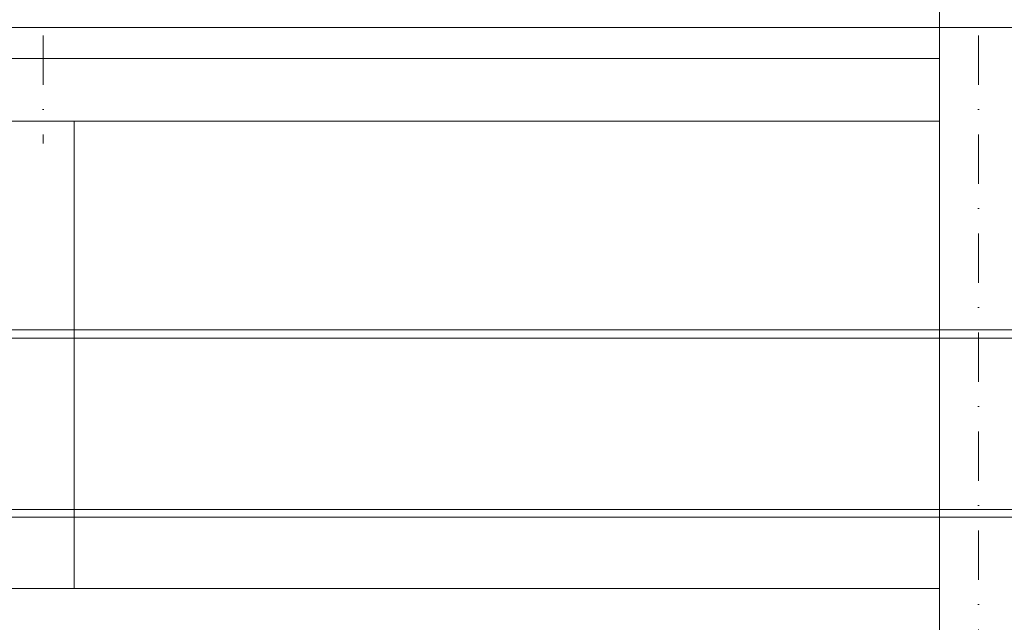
# Model space of a CAD drawing. Header units: millimetres. Extents: x -916886 to 3713765, y -2985421 to 1675785.
# Tile 161 of 656: x 84400 to 90715, y -25716 to -21850. Entities that reach past the tile are written whole.
import ezdxf

# ---------------------------------------------------------------- set-up
doc = ezdxf.new("R2010")
doc.units = ezdxf.units.MM
doc.linetypes.add('CENTERX2', pattern=[101.6, 63.5, -12.7, 12.7, -12.7])
doc.linetypes.add('DASHDOT', pattern=[25.4, 12.7, -6.35, 0, -6.35])
for name, color, linetype, lineweight in [('A99_N_kce-pohl', 1, 'Continuous', 9), ('A99_N_kce-rez-sil', 6, 'Continuous', 18), ('A99_S_kce-pohl', 7, 'Continuous', 5), ('A99_S_osy', 1, 'CENTERX2', 5)]:
    doc.layers.add(name, color=color, linetype=linetype, lineweight=lineweight)

msp = doc.modelspace()

# ---------------------------------------------------------------- linework, layer by layer
at = {"layer": 'A99_N_kce-pohl', "color": 1, "linetype": 'Continuous'}
msp.add_lwpolyline([(30250, -21900), (150802.5, -21900)], dxfattribs=at)
at = {"layer": 'A99_N_kce-rez-sil', "color": 1, "linetype": 'Continuous', "lineweight": 5}
msp.add_line((84750, -25500), (84750, -22500), dxfattribs=at)
for points in [[(78800, -22100), (90300, -22100)], [(78800, -22500), (90300, -22500)], [(78800, -25500), (90300, -25500)]]:
    msp.add_lwpolyline(points, dxfattribs=at)
at = {"layer": 'A99_S_kce-pohl', "linetype": 'Continuous'}
msp.add_line((90300, -32820), (90300, -20796.9), dxfattribs=at)
for points in [[(5750, -23840), (150300, -23840)], [(5750, -23892.5), (150300, -23892.5)], [(5750, -24992.5), (150300, -24992.5)], [(5750, -25042.5), (150300, -25042.5)]]:
    msp.add_lwpolyline(points, dxfattribs=at)
at = {"layer": 'A99_S_osy', "linetype": 'DASHDOT', "lineweight": 5, "ltscale": 25}
for p, q in [((84550, -16870), (84550, -22645)), ((90550, -16870), (90550, -35260))]:
    msp.add_line(p, q, dxfattribs=at)

doc.saveas('drawing.dxf')
